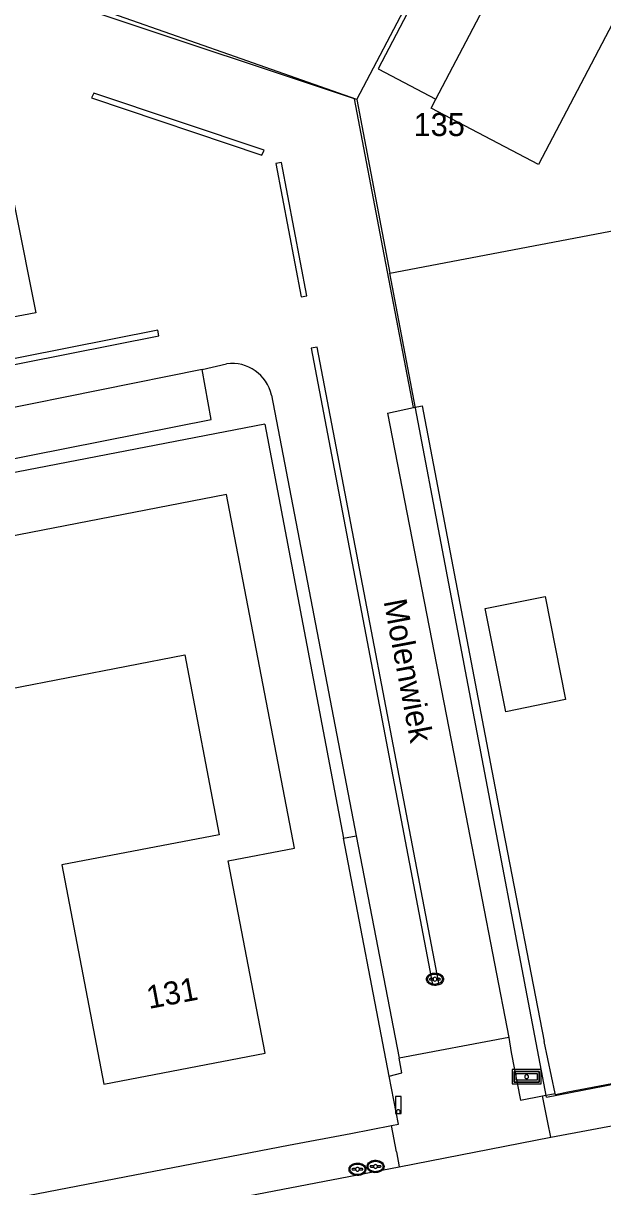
# Model space of a CAD drawing. Extents: x 194485 to 197793, y 468269 to 470822.
# Drawn here: x 195475 to 195505.2, y 469540.7 to 469601.4 of the extents above; entities that cross this region are included whole.
import ezdxf

# ---------------------------------------------------------------- set-up
doc = ezdxf.new("R2010")
doc.units = 0
for name, color, linetype in [('BAG standplaatsen grensvlak', 7, 'Continuous'), ('BAG standplaatsen grensvlak LR', 7, 'Continuous'), ('BAG standplaatsen kenmerkpunt', 7, 'Continuous'), ('BGT grensvlak gebouwinstallatie plus 1', 7, 'Continuous'), ('BGT grensvlak onbegroeid terreindeel', 7, 'Continuous'), ('BGT grensvlak ondersteunend wegdeel', 7, 'Continuous'), ('BGT grensvlak overig bouwwerk uitbreiding populatie', 7, 'Continuous'), ('BGT grensvlak pand op maaiveld', 7, 'Continuous'), ('BGT grensvlak wegdeel', 7, 'Continuous'), ('BGT puntobject bord verkeersbord', 7, 'Continuous'), ('BGT puntobject paal lichtmast', 7, 'Continuous'), ('BGT puntobject put kolk', 7, 'Continuous'), ('BGT tekst huisnummerreeks', 7, 'Continuous'), ('BGT tekst openbare ruimte label weg', 7, 'Continuous')]:
    doc.layers.add(name, color=color, linetype=linetype)

msp = doc.modelspace()

# ---------------------------------------------------------------- linework, layer by layer
at = {"layer": 'BAG standplaatsen grensvlak'}
for p, q in [((195492.368, 469597.434), (195494.089, 469588.379)), ((195502.258, 469545.41), (195494.089, 469588.379)), ((195502.258, 469545.41), (195514.006, 469547.655))]:
    msp.add_line(p, q, dxfattribs=at)
msp.add_lwpolyline([(195492.368, 469597.434), (195485.685, 469599.78), (195478.939, 469602.139), (195483.448, 469610.718), (195490.043, 469623.235)], dxfattribs=at)
at = {"layer": 'BAG standplaatsen grensvlak LR'}
msp.add_line((195492.368, 469597.434), (195501.014, 469613.89), dxfattribs=at)
msp.add_lwpolyline([(195494.089, 469588.379), (195505.878, 469590.62), (195505.991, 469590.225)], dxfattribs=at)
at = {"layer": 'BGT grensvlak gebouwinstallatie plus 1'}
msp.add_lwpolyline([(195503.639, 469611.1), (195500.624, 469612.68), (195493.47, 469599.028), (195496.486, 469597.448)], dxfattribs=at)
at = {"layer": 'BGT grensvlak onbegroeid terreindeel'}
for p, q in [((195495.318, 469581.365), (195495.77, 469581.461)), ((195495.77, 469581.461), (195500, 469559.33)), ((195487.574, 469580.506), (195456.776, 469574.532)), ((195487.574, 469580.506), (195491.674, 469558.906)), ((195500, 469559.33), (195502.142, 469548.299)), ((195494.052, 469546.497), (195491.674, 469558.906)), ((195502.712, 469545.599), (195502.142, 469548.299))]:
    msp.add_line(p, q, dxfattribs=at)
at = {"layer": 'BGT grensvlak ondersteunend wegdeel'}
msp.add_line((195491.674, 469558.906), (195492.324, 469559.027), dxfattribs=at)
at = {"layer": 'BGT grensvlak overig bouwwerk uitbreiding populatie'}
for points in [[(195503.639, 469611.1), (195503.765, 469611.34), (195509.364, 469608.406), (195501.834, 469594.036), (195496.235, 469596.97), (195496.486, 469597.448)], [(195496.486, 469597.448), (195500.188, 469604.513), (195498.654, 469605.317), (195500.547, 469608.931), (195502.081, 469608.127), (195503.639, 469611.1)]]:
    msp.add_lwpolyline(points, dxfattribs=at)
at = {"layer": 'BGT grensvlak pand op maaiveld'}
for points in [[(195446.801, 469555.955), (195454.608, 469551.437), (195462.066, 469564.325), (195483.387, 469568.466), (195485.183, 469559.086), (195476.982, 469557.516), (195479.17, 469546.086), (195487.587, 469547.696), (195485.657, 469557.725), (195489.105, 469558.385), (195485.574, 469576.83), (195455.545, 469570.999), (195446.801, 469555.955)], [(195499.057, 469570.884), (195502.184, 469571.515), (195503.257, 469566.134), (195500.13, 469565.503), (195499.057, 469570.884)]]:
    msp.add_lwpolyline(points, dxfattribs=at)
at = {"layer": 'BGT grensvlak wegdeel'}
for p, q in [((195495.318, 469581.365), (195493.727, 469589.704)), ((195484.301, 469583.355), (195485.573, 469583.645)), ((195484.301, 469583.355), (195459.769, 469578.382)), ((195487.91, 469582.008), (195492.324, 469559.027)), ((195493.96, 469581.079), (195495.318, 469581.365)), ((195493.96, 469581.079), (195498.053, 469560.088)), ((195498.053, 469560.088), (195500.288, 469548.506)), ((195492.324, 469559.027), (195494.566, 469547.436)), ((195500.288, 469548.506), (195494.566, 469547.436)), ((195500.288, 469548.506), (195500.42, 469547.723)), ((195494.713, 469546.663), (195494.566, 469547.436)), ((195494.052, 469546.497), (195494.713, 469546.663)), ((195502.055, 469545.474), (195502.712, 469545.599)), ((195502.324, 469544.08), (195502.055, 469545.474)), ((195494.431, 469542.558), (195494.168, 469543.923)), ((195502.48, 469543.31), (195502.324, 469544.08)), ((195494.578, 469541.765), (195502.48, 469543.31)), ((195494.431, 469542.558), (195494.578, 469541.765)), ((195485.422, 469540.021), (195494.578, 469541.765))]:
    msp.add_line(p, q, dxfattribs=at)
for points in [[(195472.357, 469602.617), (195475.615, 469586.306), (195473.674, 469585.932)], [(195493.727, 469589.704), (195492.248, 469597.457), (195478.826, 469601.932)], [(195487.539, 469594.785), (195478.651, 469597.768), (195478.528, 469597.514), (195487.416, 469594.531), (195487.539, 469594.785)], [(195489.458, 469587.131), (195489.759, 469587.196), (195488.434, 469594.152), (195488.133, 469594.087), (195489.458, 469587.131)], [(195481.977, 469585.406), (195460.769, 469581.196), (195460.826, 469580.894), (195482.035, 469585.104), (195481.977, 469585.406)], [(195496.317, 469551.283), (195496.637, 469551.355), (195490.288, 469584.519), (195489.982, 469584.461), (195496.317, 469551.283)], [(195460.264, 469575.894), (195484.767, 469580.747), (195484.301, 469583.355)], [(195534.476, 469551.625), (195525.899, 469549.97), (195525.222, 469549.851), (195520.899, 469549.012), (195513.847, 469547.643), (195503.38, 469545.666), (195502.731, 469545.527), (195502.712, 469545.599)], [(195502.48, 469543.31), (195508.343, 469544.412), (195534.864, 469549.532)], [(195500.42, 469547.723), (195500.896, 469545.254), (195502.055, 469545.474)], [(195494.168, 469543.923), (195494.531, 469543.995), (195494.052, 469546.497)], [(195413.512, 469528.513), (195438.888, 469533.352), (195461.634, 469537.712), (195467.705, 469538.823), (195488.798, 469542.891), (195492.044, 469543.503), (195494.168, 469543.923)]]:
    msp.add_lwpolyline(points, dxfattribs=at)
msp.add_arc((195485.853, 469581.559), 2.105, 12.3221, 97.65767, dxfattribs=at)
at = {"layer": 'BGT puntobject bord verkeersbord'}
for points in [[(195500.473, 469546.842), (195500.473, 469546.092), (195501.973, 469546.092), (195501.973, 469546.842)], [(195501.873, 469546.742), (195501.873, 469546.192), (195500.573, 469546.192), (195500.573, 469546.742)], [(195500.573, 469546.742), (195500.573, 469546.192), (195501.873, 469546.192), (195501.873, 469546.742)], [(195501.773, 469546.642), (195501.773, 469546.292), (195500.673, 469546.292), (195500.673, 469546.642)]]:
    msp.add_lwpolyline(points, close=True, dxfattribs=at)
for start, end in [(0, 180), (180, 0)]:
    msp.add_arc((195501.223, 469546.467), 0.1, start, end, dxfattribs=at)
at = {"layer": 'BGT puntobject paal lichtmast'}
for points in [[(195494.679, 469545.443), (195494.379, 469545.443), (195494.379, 469544.543), (195494.529, 469544.543)], [(195494.529, 469544.543), (195494.679, 469544.543), (195494.679, 469545.443)]]:
    msp.add_lwpolyline(points, dxfattribs=at)
for start, end in [(0, 180), (0, 180), (180, 0), (180, 270), (270, 0)]:
    msp.add_arc((195494.529, 469544.643), 0.1, start, end, dxfattribs=at)
at = {"layer": 'BGT puntobject put kolk'}
for p, q in [((195496.347, 469551.59), (195496.19, 469551.59)), ((195496.19, 469551.516), (195496.347, 469551.516)), ((195496.69, 469551.59), (195496.533, 469551.59)), ((195496.533, 469551.516), (195496.69, 469551.516)), ((195493.247, 469541.824), (195493.09, 469541.824)), ((195493.09, 469541.75), (195493.247, 469541.75)), ((195493.59, 469541.824), (195493.433, 469541.824)), ((195493.433, 469541.75), (195493.59, 469541.75)), ((195492.305, 469541.68), (195492.148, 469541.68)), ((195492.148, 469541.605), (195492.305, 469541.605)), ((195492.648, 469541.68), (195492.491, 469541.68)), ((195492.491, 469541.605), (195492.648, 469541.605))]:
    msp.add_line(p, q, dxfattribs=at)
for centre, radius, start, end in [((195496.19, 469551.553), 0.0375, 90, 270), ((195496.44, 469551.553), 0.1, 0, 180), ((195496.44, 469551.553), 0.1, 157.97569, 180), ((195496.44, 469551.553), 0.1, 180, 202.02431), ((195496.44, 469551.553), 0.1, 180, 0), ((195496.44, 469551.553), 0.1, 0, 22.02431), ((195496.44, 469551.553), 0.1, 337.97569, 0), ((195496.69, 469551.553), 0.0375, 270, 90), ((195492.398, 469541.642), 0.1, 0, 180), ((195493.09, 469541.787), 0.0375, 90, 270), ((195493.34, 469541.787), 0.1, 0, 180), ((195493.34, 469541.787), 0.1, 157.97569, 180), ((195493.34, 469541.787), 0.1, 180, 202.02431), ((195493.34, 469541.787), 0.1, 180, 0), ((195493.34, 469541.787), 0.1, 0, 22.02431), ((195493.34, 469541.787), 0.1, 337.97569, 0), ((195493.59, 469541.787), 0.0375, 270, 90), ((195492.148, 469541.642), 0.0375, 90, 270), ((195492.398, 469541.642), 0.1, 157.97569, 180), ((195492.398, 469541.642), 0.1, 180, 202.02431), ((195492.398, 469541.642), 0.1, 180, 0), ((195492.398, 469541.642), 0.1, 0, 22.02431), ((195492.398, 469541.642), 0.1, 337.97569, 0), ((195492.648, 469541.642), 0.0375, 270, 90)]:
    msp.add_arc(centre, radius, start, end, dxfattribs=at)
for centre in [(195496.44, 469551.553), (195492.398, 469541.642), (195493.34, 469541.787)]:
    msp.add_ellipse(centre, major_axis=(0.392, 0), ratio=0.689655, dxfattribs=at)
for points in [[(195496.882, 469551.553), (195496.882, 469551.596), (195496.87, 469551.64), (195496.804, 469551.754), (195496.723, 469551.811), (195496.531, 469551.876), (195496.421, 469551.882), (195496.218, 469551.841), (195496.127, 469551.794), (195496.024, 469551.677), (195495.999, 469551.617), (195495.997, 469551.495), (195496.021, 469551.434), (195496.105, 469551.335), (195496.164, 469551.296), (195496.343, 469551.228), (195496.477, 469551.221), (195496.71, 469551.283), (195496.81, 469551.352), (195496.873, 469551.477), (195496.882, 469551.515), (195496.882, 469551.553)], [(195492.84, 469541.642), (195492.84, 469541.685), (195492.828, 469541.729), (195492.762, 469541.843), (195492.681, 469541.9), (195492.489, 469541.965), (195492.379, 469541.971), (195492.176, 469541.93), (195492.085, 469541.883), (195491.982, 469541.766), (195491.957, 469541.706), (195491.955, 469541.584), (195491.979, 469541.523), (195492.063, 469541.424), (195492.122, 469541.385), (195492.301, 469541.317), (195492.435, 469541.31), (195492.668, 469541.372), (195492.768, 469541.441), (195492.831, 469541.566), (195492.84, 469541.604), (195492.84, 469541.642)], [(195493.782, 469541.787), (195493.782, 469541.83), (195493.77, 469541.874), (195493.704, 469541.988), (195493.623, 469542.045), (195493.431, 469542.11), (195493.321, 469542.116), (195493.118, 469542.075), (195493.027, 469542.028), (195492.924, 469541.911), (195492.899, 469541.851), (195492.897, 469541.729), (195492.921, 469541.668), (195493.005, 469541.569), (195493.064, 469541.53), (195493.243, 469541.462), (195493.377, 469541.455), (195493.61, 469541.517), (195493.71, 469541.586), (195493.773, 469541.711), (195493.782, 469541.749), (195493.782, 469541.787)]]:
    msp.add_open_spline(points, degree=3, dxfattribs=at)

# ---------------------------------------------------------------- texts
at = {"layer": 'BAG standplaatsen kenmerkpunt'}
msp.add_text('135', height=1.2, dxfattribs=at).set_placement((195495.323, 469595.525))
at = {"layer": 'BGT tekst huisnummerreeks'}
msp.add_text('131', height=1.2, rotation=10.8, dxfattribs=at).set_placement((195481.518, 469549.998))
at = {"layer": 'BGT tekst openbare ruimte label weg'}
msp.add_text('Molenwiek', height=1.2, rotation=280.7, dxfattribs=at).set_placement((195493.756, 469571.27))

doc.saveas('drawing.dxf')
